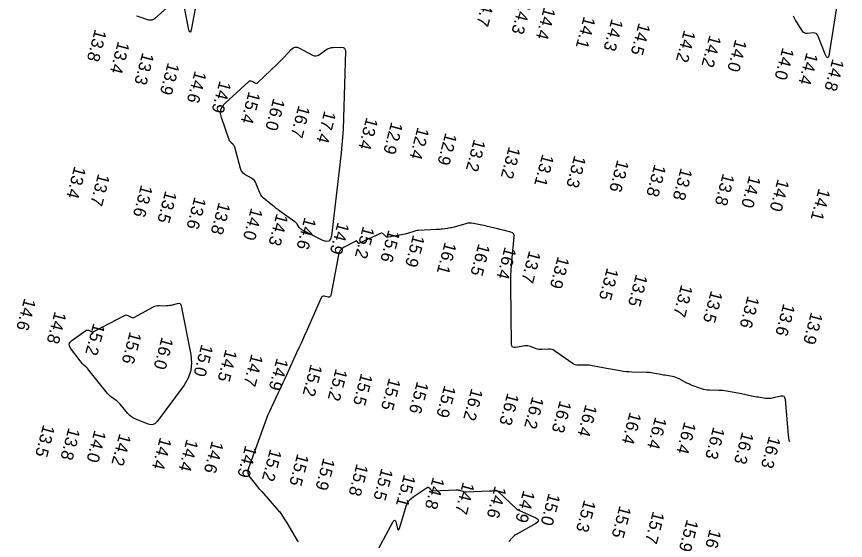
# Model space of a CAD drawing. Extents: x 988130 to 1132882, y 654656 to 841453.
# Drawn here: x 1028777.2 to 1029112.8, y 773568.3 to 773780.5 of the extents above; entities that cross this region are included whole.
import ezdxf

# ---------------------------------------------------------------- set-up
doc = ezdxf.new("R2010")
doc.units = 0
doc.layers.add('V-TOPO-MAJR', color=7, linetype='Continuous')
doc.layers.add('V-TOPO-SOUN', color=7, linetype='Continuous')

msp = doc.modelspace()

# ---------------------------------------------------------------- linework, layer by layer
at = {"layer": 'V-TOPO-MAJR'}
for points in [[(1029112.78, 773807.4), (1029106.22, 773765.43), (1029105.94, 773764.25), (1029105.57, 773763.83), (1029105.12, 773764.16), (1029104.58, 773765.24), (1029101.57, 773772.81), (1029101.28, 773773.32), (1029100.9, 773773.67), (1029100.41, 773773.86), (1029099.83, 773773.89), (1029097.28, 773773.69), (1029096.69, 773773.72), (1029096.16, 773773.89), (1029095.71, 773774.21), (1029095.34, 773774.67), (1029093.09, 773778.26), (1029092.62, 773779.04), (1029092.16, 773779.84), (1029091.73, 773780.65)], [(1028843.11, 773788.82), (1028832.94, 773779.65), (1028832.44, 773779.29), (1028831.91, 773779.09), (1028831.33, 773779.04), (1028830.73, 773779.15), (1028828.24, 773779.92), (1028827.62, 773780.11), (1028827, 773780.31), (1028826.39, 773780.52), (1028825.77, 773780.74)], [(1028850.79, 773790.97), (1028847.98, 773775.81), (1028847.68, 773774.63), (1028847.38, 773774.23), (1028847.08, 773774.63), (1028846.78, 773775.81), (1028845.15, 773784.16)], [(1029090.32, 773608.17), (1029090, 773608.85), (1029089.73, 773610.88), (1029088.46, 773625.39), (1029088.29, 773626.09), (1029087.95, 773626.54), (1029087.41, 773626.73), (1029086.69, 773626.68), (1029083.22, 773625.89), (1029082.53, 773625.77), (1029081.83, 773625.71), (1029081.12, 773625.72), (1029080.42, 773625.8), (1029077.59, 773626.25), (1029076.89, 773626.37), (1029076.18, 773626.49), (1029075.48, 773626.63), (1029074.78, 773626.77), (1029070.71, 773627.66), (1029069.96, 773627.82), (1029069.21, 773627.97), (1029068.45, 773628.11), (1029067.7, 773628.24), (1029064.66, 773628.76), (1029063.91, 773628.87), (1029063.14, 773628.96), (1029062.38, 773629.02), (1029061.61, 773629.05), (1029057.68, 773629.14), (1029056.88, 773629.19), (1029056.1, 773629.3), (1029055.32, 773629.47), (1029054.56, 773629.7), (1029051.53, 773630.76), (1029050.77, 773631.04), (1029050.04, 773631.34), (1029049.31, 773631.68), (1029048.6, 773632.05), (1029045.42, 773633.76), (1029044.77, 773634.07), (1029044.11, 773634.33), (1029043.43, 773634.53), (1029042.72, 773634.68), (1029039.7, 773635.19), (1029039.08, 773635.29), (1029038.46, 773635.4), (1029037.84, 773635.52), (1029037.22, 773635.63), (1029034.74, 773636.1), (1029034.12, 773636.21), (1029033.5, 773636.28), (1029032.87, 773636.34), (1029032.25, 773636.36), (1029026.28, 773636.49), (1029025.11, 773636.54), (1029023.94, 773636.63), (1029022.77, 773636.76), (1029021.61, 773636.94), (1029016.09, 773637.89), (1029015.37, 773638.02), (1029014.66, 773638.15), (1029013.95, 773638.29), (1029013.24, 773638.45), (1029010.38, 773639.07), (1029009.68, 773639.2), (1029008.97, 773639.29), (1029008.26, 773639.33), (1029007.55, 773639.33), (1029004.68, 773639.24), (1029003.98, 773639.28), (1029003.31, 773639.42), (1029002.68, 773639.67), (1029002.08, 773640.04), (1028995.01, 773645.11), (1028994.46, 773645.44), (1028993.87, 773645.67), (1028993.25, 773645.78), (1028992.6, 773645.79), (1028989.81, 773645.58), (1028989.22, 773645.57), (1028988.64, 773645.62), (1028988.07, 773645.75), (1028987.51, 773645.94), (1028985.3, 773646.83), (1028984.74, 773647.02), (1028984.18, 773647.12), (1028983.6, 773647.14), (1028983.02, 773647.08), (1028979.21, 773646.41), (1028978.48, 773646.38), (1028977.96, 773646.61), (1028977.64, 773647.08), (1028977.53, 773647.8), (1028977.25, 773671.38), (1028977.25, 773673.53), (1028977.31, 773675.68), (1028977.43, 773677.83), (1028977.6, 773679.97), (1028978.67, 773691.29), (1028978.64, 773691.99), (1028978.41, 773692.54), (1028977.96, 773692.94), (1028977.31, 773693.2), (1028974.24, 773693.94), (1028973.52, 773694.11), (1028972.8, 773694.29), (1028972.07, 773694.47), (1028971.35, 773694.64), (1028968.47, 773695.35), (1028967.75, 773695.53), (1028967.02, 773695.69), (1028966.3, 773695.85), (1028965.57, 773696.01), (1028962.21, 773696.71), (1028961.4, 773696.82), (1028960.6, 773696.84), (1028959.81, 773696.77), (1028959.02, 773696.6), (1028953.78, 773695.13), (1028953.25, 773694.99), (1028952.71, 773694.87), (1028952.17, 773694.77), (1028951.63, 773694.69), (1028949.45, 773694.42), (1028948.9, 773694.36), (1028948.35, 773694.3), (1028947.81, 773694.26), (1028947.26, 773694.22), (1028939.79, 773693.83), (1028939.34, 773693.79), (1028938.89, 773693.72), (1028938.45, 773693.62), (1028938.01, 773693.49), (1028936.28, 773692.9), (1028935.85, 773692.76), (1028935.41, 773692.64), (1028934.97, 773692.53), (1028934.52, 773692.43), (1028927.73, 773691.16), (1028927.41, 773691.13), (1028927.11, 773691.18), (1028926.83, 773691.31), (1028926.57, 773691.51), (1028925.6, 773692.47), (1028925.34, 773692.66), (1028925.08, 773692.76), (1028924.79, 773692.76), (1028924.49, 773692.66), (1028915.97, 773688.67), (1028915.81, 773688.62), (1028915.67, 773688.63), (1028915.54, 773688.7), (1028915.43, 773688.82), (1028915.01, 773689.44), (1028914.9, 773689.56), (1028914.77, 773689.62), (1028914.63, 773689.62), (1028914.47, 773689.57), (1028909.58, 773686.9), (1028908.8, 773686.36), (1028908.19, 773685.7), (1028907.75, 773684.91), (1028907.48, 773684), (1028904.34, 773667.56), (1028904.22, 773667.2), (1028904.01, 773666.97), (1028903.72, 773666.86), (1028903.34, 773666.87), (1028901.65, 773667.18), (1028901.26, 773667.2), (1028900.93, 773667.1), (1028900.66, 773666.88), (1028900.46, 773666.55), (1028894.64, 773653.35), (1028893.63, 773651.07), (1028892.61, 773648.79), (1028891.59, 773646.51), (1028890.56, 773644.24), (1028885.65, 773633.51), (1028884.99, 773632.06), (1028884.32, 773630.62), (1028883.64, 773629.18), (1028882.96, 773627.75), (1028880.21, 773622.01), (1028879.55, 773620.57), (1028878.92, 773619.11), (1028878.32, 773617.64), (1028877.77, 773616.15), (1028871.06, 773597.5), (1028870.83, 773596.56), (1028870.85, 773595.65), (1028871.11, 773594.78), (1028871.62, 773593.95), (1028875.22, 773589.29), (1028875.31, 773589.19), (1028875.4, 773589.08), (1028875.5, 773588.99), (1028875.6, 773588.89), (1028876.02, 773588.53), (1028876.12, 773588.44), (1028876.22, 773588.34), (1028876.32, 773588.25), (1028876.41, 773588.14), (1028883.24, 773580.3), (1028883.57, 773579.92), (1028883.87, 773579.53), (1028884.17, 773579.12), (1028884.45, 773578.71), (1028885.53, 773577.03), (1028885.81, 773576.61), (1028886.07, 773576.18), (1028886.33, 773575.76), (1028886.59, 773575.33), (1028890.8, 773568.3), (1028891.19, 773567.72)], [(1028921.8, 773561.36), (1028929.7, 773575.94), (1028930, 773576.39), (1028930.28, 773576.52), (1028930.51, 773576.33), (1028930.7, 773575.82), (1028931.4, 773573.15), (1028931.57, 773572.65), (1028931.76, 773572.48), (1028931.95, 773572.64), (1028932.15, 773573.13), (1028934.95, 773582.19), (1028935.39, 773583.31), (1028936, 773584.3), (1028936.77, 773585.16), (1028937.71, 773585.91), (1028943.39, 773589.71), (1028943.6, 773589.82), (1028943.81, 773589.84), (1028944, 773589.76), (1028944.18, 773589.61), (1028944.87, 773588.8), (1028945.05, 773588.62), (1028945.26, 773588.5), (1028945.49, 773588.43), (1028945.75, 773588.41), (1028955.11, 773588.77), (1028955.46, 773588.77), (1028955.81, 773588.74), (1028956.15, 773588.68), (1028956.49, 773588.59), (1028957.83, 773588.17), (1028958.17, 773588.09), (1028958.51, 773588.02), (1028958.86, 773587.99), (1028959.21, 773587.99), (1028968.49, 773588.32), (1028968.82, 773588.34), (1028969.15, 773588.35), (1028969.47, 773588.37), (1028969.8, 773588.4), (1028971.1, 773588.49), (1028971.41, 773588.49), (1028971.7, 773588.42), (1028971.97, 773588.29), (1028972.22, 773588.09), (1028979.74, 773580.92), (1028979.82, 773580.85), (1028979.9, 773580.79), (1028979.99, 773580.74), (1028980.08, 773580.69), (1028980.47, 773580.53), (1028980.57, 773580.49), (1028980.66, 773580.45), (1028980.76, 773580.41), (1028980.86, 773580.36), (1028987.39, 773577.4), (1028988.23, 773576.88), (1028988.53, 773576.34), (1028988.28, 773575.77), (1028987.48, 773575.18), (1028979.66, 773570.83), (1028979.19, 773570.54), (1028978.75, 773570.22), (1028978.34, 773569.86), (1028977.96, 773569.47), (1028976.49, 773567.82)]]:
    msp.add_lwpolyline(points, dxfattribs=at)
for points in [[(1028871.76, 773754.53), (1028872.07, 773754.52), (1028872.39, 773754.39), (1028873.68, 773753.67), (1028874, 773753.55), (1028874.3, 773753.53), (1028874.59, 773753.62), (1028874.87, 773753.83), (1028882.56, 773761.14), (1028883.32, 773761.87), (1028884.06, 773762.61), (1028884.79, 773763.36), (1028885.51, 773764.13), (1028888.38, 773767.21), (1028889.12, 773767.82), (1028889.92, 773768.12), (1028890.77, 773768.1), (1028891.67, 773767.76), (1028896.96, 773764.95), (1028897.68, 773764.67), (1028898.39, 773764.61), (1028899.08, 773764.76), (1028899.75, 773765.13), (1028902.43, 773767.03), (1028903.12, 773767.45), (1028903.85, 773767.76), (1028904.61, 773767.95), (1028905.41, 773768.03), (1028908.74, 773768.12), (1028909.46, 773768.04), (1028909.97, 773767.74), (1028910.26, 773767.23), (1028910.34, 773766.51), (1028909.54, 773739.57), (1028909.34, 773734.8), (1028909.04, 773730.05), (1028908.63, 773725.3), (1028908.11, 773720.56), (1028904.64, 773691.7), (1028904.27, 773690.31), (1028903.57, 773689.54), (1028902.54, 773689.39), (1028901.18, 773689.86), (1028892.69, 773694.17), (1028892.38, 773694.36), (1028892.1, 773694.58), (1028891.85, 773694.83), (1028891.64, 773695.13), (1028890.83, 773696.36), (1028890.62, 773696.66), (1028890.38, 773696.93), (1028890.12, 773697.18), (1028889.83, 773697.41), (1028883.81, 773701.69), (1028883.04, 773702.24), (1028882.28, 773702.8), (1028881.53, 773703.38), (1028880.78, 773703.96), (1028877.75, 773706.36), (1028877.09, 773706.96), (1028876.52, 773707.63), (1028876.04, 773708.36), (1028875.66, 773709.17), (1028874.22, 773712.76), (1028873.88, 773713.45), (1028873.45, 773714.05), (1028872.91, 773714.57), (1028872.28, 773715.01), (1028869.56, 773716.6), (1028868.94, 773717.04), (1028868.44, 773717.58), (1028868.06, 773718.2), (1028867.8, 773718.92), (1028865.53, 773727.64), (1028865.44, 773727.93), (1028865.3, 773728.2), (1028865.12, 773728.45), (1028864.91, 773728.67), (1028863.97, 773729.52), (1028863.75, 773729.74), (1028863.57, 773729.99), (1028863.41, 773730.25), (1028863.29, 773730.54), (1028860.1, 773739.68), (1028859.76, 773741.25), (1028859.88, 773742.7), (1028860.45, 773744.04), (1028861.49, 773745.26), (1028871.19, 773754.25), (1028871.47, 773754.44)], [(1028805.76, 773653.55), (1028806.02, 773653.53), (1028806.29, 773653.44), (1028807.35, 773652.89), (1028807.62, 773652.79), (1028807.89, 773652.75), (1028808.16, 773652.79), (1028808.42, 773652.89), (1028820.8, 773659.44), (1028821.14, 773659.58), (1028821.49, 773659.62), (1028821.84, 773659.58), (1028822.18, 773659.44), (1028823.57, 773658.7), (1028823.92, 773658.56), (1028824.26, 773658.51), (1028824.61, 773658.56), (1028824.95, 773658.7), (1028832.54, 773662.88), (1028833.09, 773663.14), (1028833.65, 773663.32), (1028834.24, 773663.42), (1028834.84, 773663.45), (1028837.29, 773663.39), (1028837.9, 773663.4), (1028838.51, 773663.44), (1028839.11, 773663.53), (1028839.7, 773663.66), (1028842.29, 773664.29), (1028842.85, 773664.35), (1028843.29, 773664.21), (1028843.61, 773663.87), (1028843.8, 773663.33), (1028847.71, 773643.55), (1028848.05, 773640.23), (1028847.7, 773637.06), (1028846.67, 773634.05), (1028844.96, 773631.18), (1028834.1, 773616.43), (1028833.32, 773615.62), (1028832.44, 773615.18), (1028831.46, 773615.09), (1028830.37, 773615.37), (1028825.44, 773617.35), (1028824.54, 773617.78), (1028823.7, 773618.31), (1028822.95, 773618.94), (1028822.26, 773619.67), (1028819.09, 773623.49), (1028818.72, 773623.91), (1028818.33, 773624.3), (1028817.91, 773624.67), (1028817.46, 773625.01), (1028815.64, 773626.31), (1028815.19, 773626.65), (1028814.78, 773627.02), (1028814.38, 773627.42), (1028814.02, 773627.84), (1028805.83, 773637.99), (1028805.68, 773638.17), (1028805.51, 773638.34), (1028805.34, 773638.51), (1028805.16, 773638.66), (1028804.35, 773639.33), (1028804.21, 773639.46), (1028804.07, 773639.59), (1028803.94, 773639.73), (1028803.81, 773639.88), (1028803.34, 773640.49), (1028803.22, 773640.64), (1028803.1, 773640.79), (1028802.98, 773640.95), (1028802.87, 773641.1), (1028799.03, 773646.18), (1028798.55, 773647.05), (1028798.47, 773647.86), (1028798.79, 773648.6), (1028799.51, 773649.28), (1028805.26, 773653.36), (1028805.51, 773653.5)]]:
    msp.add_lwpolyline(points, close=True, dxfattribs=at)

# ---------------------------------------------------------------- texts
at = {"layer": 'V-TOPO-SOUN'}
for s, p in [('14.7 ', (1028966.55, 773789.89)), ('14.3 ', (1028980.85, 773786.7)), ('14.4 ', (1028990.72, 773784.56)), ('14.1 ', (1029006.88, 773780.87)), ('14.3 ', (1029018.12, 773779.89)), ('14.5 ', (1029029.12, 773778.21)), ('13.8 ', (1028808.92, 773775.63)), ('14.2 ', (1029047.46, 773775.31)), ('14.2 ', (1029057.8, 773773.29)), ('13.4 ', (1028818.24, 773770.73)), ('14.0 ', (1029068.22, 773771.52)), ('13.3 ', (1028828.14, 773766.2)), ('14.0 ', (1029087.35, 773768.21)), ('14.4 ', (1029097.06, 773766.17)), ('14.8 ', (1029107.58, 773763.69)), ('13.9 ', (1028838.44, 773762.12)), ('14.6 ', (1028849.39, 773758.82)), ('14.9 ', (1028859.39, 773754.75)), ('15.4 ', (1028871.2, 773750.44)), ('16.0 ', (1028881.15, 773747.69)), ('16.7 ', (1028891.35, 773744.76)), ('17.4 ', (1028901.83, 773742.59)), ('13.4 ', (1028918.85, 773739.93)), ('12.9 ', (1028928.91, 773738.08)), ('12.4 ', (1028939.56, 773735.96)), ('12.9 ', (1028950.83, 773733.67)), ('13.2 ', (1028962.39, 773731.06)), ('13.2 ', (1028976.53, 773728.13)), ('13.1 ', (1028990.07, 773725.07)), ('13.3 ', (1029003.06, 773724.49)), ('13.6 ', (1029020.45, 773722.74)), ('13.4 ', (1028800.61, 773720.14)), ('13.8 ', (1029035.46, 773720.87)), ('13.8 ', (1029046.14, 773719.42)), ('13.7 ', (1028810.23, 773717.12)), ('13.8 ', (1029063.2, 773717.23)), ('14.0 ', (1029073.86, 773716.34)), ('13.6 ', (1028827.61, 773712.57)), ('14.0 ', (1029085.38, 773714.93)), ('13.5 ', (1028837.42, 773710.18)), ('14.1 ', (1029102.01, 773711.17)), ('13.6 ', (1028849.24, 773707.7)), ('13.8 ', (1028859.06, 773705.51)), ('14.0 ', (1028872.15, 773703.27)), ('14.3 ', (1028882.46, 773700.97)), ('14.6 ', (1028893.79, 773699.46)), ('14.9 ', (1028907.24, 773697.46)), ('15.2 ', (1028917.43, 773695.8)), ('15.6 ', (1028927.74, 773694.33)), ('15.9 ', (1028937.74, 773692.35)), ('16.1 ', (1028950.6, 773689.44)), ('16.5 ', (1028964.22, 773688.79)), ('16.4 ', (1028974.85, 773687.45)), ('13.7 ', (1028984.76, 773685.9)), ('13.9 ', (1028996.35, 773683.62)), ('13.5 ', (1029016.27, 773678.97)), ('13.5 ', (1029028.03, 773676.4)), ('13.7 ', (1029046.32, 773672.14)), ('13.5 ', (1029058.37, 773669.72)), ('14.6 ', (1028780.31, 773666.65)), ('13.6 ', (1029073.23, 773667.59)), ('13.6 ', (1029087.7, 773664.45)), ('14.8 ', (1028792.64, 773661.28)), ('13.9 ', (1029098.91, 773661.03)), ('15.2 ', (1028808.28, 773656.6)), ('15.6 ', (1028823.04, 773653.11)), ('16.0 ', (1028835.95, 773650.91)), ('15.0 ', (1028852.07, 773648.02)), ('14.5 ', (1028861.82, 773645.91)), ('14.7 ', (1028872.3, 773644.03)), ('14.9 ', (1028882.53, 773642.38)), ('15.2 ', (1028896.3, 773639.97)), ('15.2 ', (1028906.44, 773638.12)), ('15.5 ', (1028916.7, 773636.25)), ('15.5 ', (1028928, 773634.35)), ('15.6 ', (1028939.35, 773632.95)), ('15.9 ', (1028950.4, 773631.35)), ('16.2 ', (1028961.35, 773630.14)), ('16.3 ', (1028975.92, 773628.25)), ('16.2 ', (1028986.02, 773626.81)), ('16.3 ', (1028997.16, 773625.2)), ('16.4 ', (1029007.57, 773623.62)), ('16.4 ', (1029025.5, 773620.54)), ('16.4 ', (1029035.78, 773618.59)), ('13.5 ', (1028787.97, 773615.4)), ('16.4 ', (1029047.6, 773616.61)), ('13.8 ', (1028798.22, 773614.15)), ('14.0 ', (1028808.74, 773613.22)), ('14.2 ', (1028818.84, 773611.83)), ('16.3 ', (1029059.29, 773614.5)), ('16.3 ', (1029070.98, 773612.51)), ('14.4 ', (1028835.26, 773610.3)), ('14.4 ', (1028846.04, 773609.55)), ('14.6 ', (1028856.27, 773608.82)), ('16.3 ', (1029081.88, 773610.79)), ('14.9 ', (1028869.81, 773607.02)), ('15.2 ', (1028879.84, 773605.55)), ('15.5 ', (1028890.88, 773603.67)), ('15.9 ', (1028901.43, 773601.94)), ('15.8 ', (1028914.89, 773599.57)), ('15.5 ', (1028924.93, 773597.79)), ('15.1 ', (1028934.09, 773595.23)), ('14.8 ', (1028945.78, 773594.22)), ('14.7 ', (1028957.92, 773592.16)), ('14.6 ', (1028970.84, 773590.58)), ('14.9 ', (1028982.4, 773588.81)), ('15.0 ', (1028992.64, 773587.64)), ('15.3 ', (1029007, 773584.93)), ('15.5 ', (1029021.37, 773582.58)), ('15.7 ', (1029034.87, 773580.29)), ('15.9 ', (1029048.59, 773577.04)), ('16.1 ', (1029057.87, 773573.05))]:
    msp.add_text(s, height=5, rotation=255, dxfattribs=at).set_placement(p)

doc.saveas('drawing.dxf')
